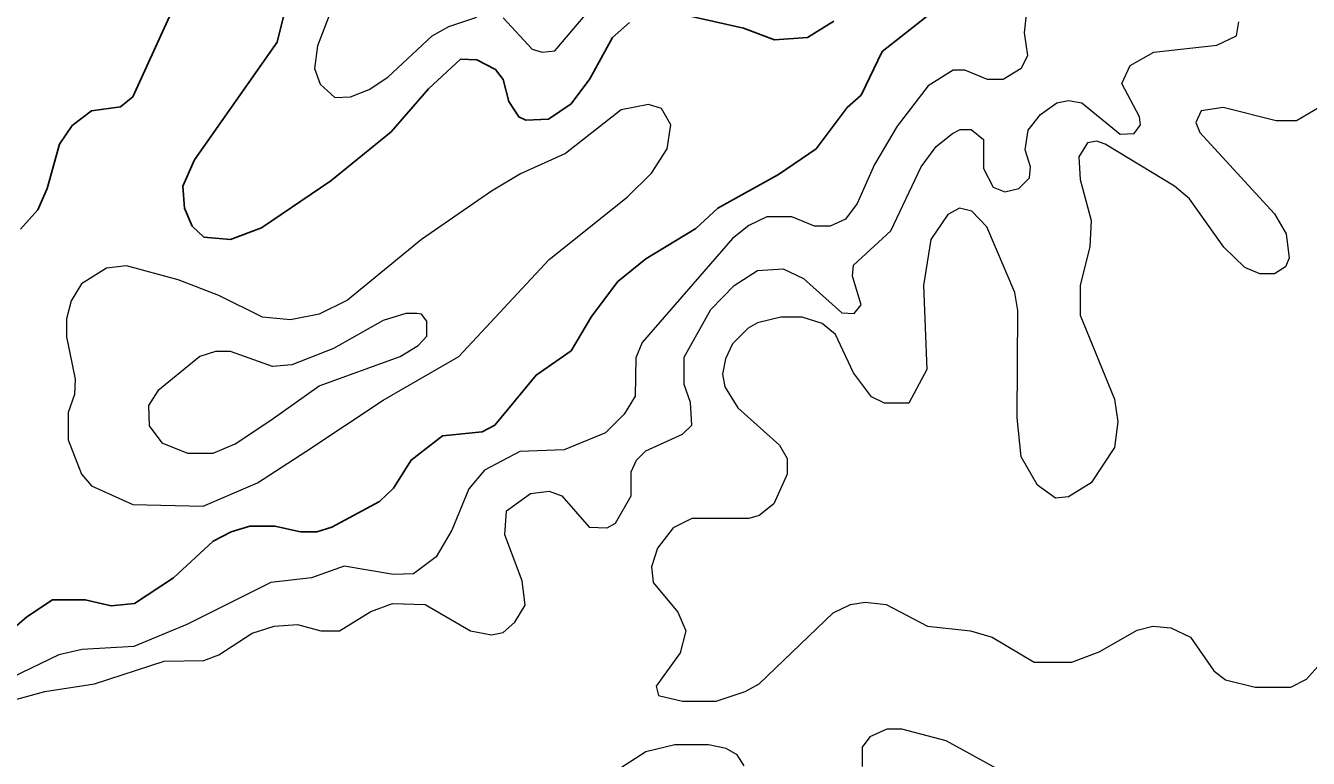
# Model space of a CAD drawing. Extents: x 577 to 602.9, y 7483.8 to 7511.6.
# Drawn here: x 596.121 to 597.429, y 7500.722 to 7501.469 of the extents above; entities that cross this region are included whole.
import ezdxf

# ---------------------------------------------------------------- set-up
doc = ezdxf.new("R2010")
doc.units = 0
doc.header["$LTSCALE"] = 0.032
doc.layers.add('1', color=7, linetype='Continuous', lineweight=25)
doc.layers.add('2', color=7, linetype='Continuous', lineweight=13)

msp = doc.modelspace()

# ---------------------------------------------------------------- linework, layer by layer
at = {"layer": '1'}
for points in [[(597.0633, 7501.4971), (596.995, 7501.443), (596.9735, 7501.3985), (596.9592, 7501.3858), (596.9274, 7501.3436), (596.8892, 7501.3174), (596.8272, 7501.2832), (596.8049, 7501.2625), (596.754, 7501.2315), (596.7254, 7501.2084), (596.6984, 7501.1727), (596.6777, 7501.1377), (596.6419, 7501.113), (596.5998, 7501.0621), (596.587, 7501.055), (596.5465, 7501.051), (596.5147, 7501.0263), (596.4964, 7500.9977), (596.4821, 7500.9842), (596.4336, 7500.958), (596.4185, 7500.9532), (596.4018, 7500.9532), (596.3755, 7500.9588), (596.3501, 7500.9588), (596.331, 7500.9532), (596.3127, 7500.9436), (596.2721, 7500.9063), (596.2324, 7500.88), (596.2085, 7500.8776), (596.1823, 7500.884), (596.1489, 7500.884), (596.1226, 7500.8665), (596.0885, 7500.8371)], [(596.1163, 7501.2617), (596.1338, 7501.2816), (596.1433, 7501.3031), (596.156, 7501.3484), (596.1688, 7501.3675), (596.1886, 7501.3826), (596.2181, 7501.3866), (596.2308, 7501.3969), (596.2682, 7501.4788)], [(596.3843, 7501.4788), (596.3779, 7501.4526), (596.2936, 7501.3325), (596.2817, 7501.3055), (596.2833, 7501.2832), (596.2912, 7501.2649), (596.3032, 7501.2538), (596.3302, 7501.2514), (596.362, 7501.2633), (596.4328, 7501.311), (596.494, 7501.3611), (596.5322, 7501.4048), (596.5648, 7501.4351), (596.5815, 7501.4343), (596.6005, 7501.4247), (596.6085, 7501.4144), (596.6141, 7501.3921), (596.6244, 7501.3762), (596.6316, 7501.373), (596.6546, 7501.3738), (596.6777, 7501.3897), (596.6968, 7501.4152), (596.7198, 7501.4573), (596.7373, 7501.4724)], [(596.793, 7501.4804), (596.8534, 7501.4669), (596.8852, 7501.4549), (596.9186, 7501.4573), (596.9457, 7501.474)]]:
    msp.add_lwpolyline(points, dxfattribs=at)
at = {"layer": '2'}
for points in [[(596.6085, 7501.4772), (596.6379, 7501.4454), (596.6483, 7501.4422), (596.661, 7501.4438), (596.7151, 7501.5074)], [(596.4383, 7501.4995), (596.4192, 7501.4486), (596.4161, 7501.4255), (596.4216, 7501.4096), (596.4367, 7501.3961), (596.4526, 7501.3969), (596.4717, 7501.4041), (596.4908, 7501.4168), (596.5361, 7501.4589), (596.5528, 7501.4685), (596.5815, 7501.478)], [(597.1421, 7501.4836), (597.1397, 7501.4621), (597.1429, 7501.439), (597.1365, 7501.4255), (597.1182, 7501.4144), (597.1023, 7501.4144), (597.0792, 7501.4239), (597.0673, 7501.4239), (597.0419, 7501.408), (597.0101, 7501.3667), (596.987, 7501.3277)], [(596.6204, 7500.8609), (596.6308, 7500.8784), (596.6276, 7500.9031), (596.6101, 7500.95), (596.6117, 7500.9747), (596.6363, 7500.9922), (596.6554, 7500.9945), (596.6681, 7500.9898), (596.696, 7500.958), (596.7143, 7500.9572), (596.723, 7500.9619), (596.7389, 7500.9898), (596.7389, 7501.0144), (596.7445, 7501.0263), (596.754, 7501.0359), (596.7914, 7501.0526), (596.8009, 7501.0621), (596.7993, 7501.0852), (596.793, 7501.1035), (596.793, 7501.1313), (596.82, 7501.1798), (596.8439, 7501.2045), (596.8677, 7501.2196), (596.894, 7501.2212), (596.9146, 7501.2116), (596.9536, 7501.1766), (596.9663, 7501.1758), (596.9735, 7501.1846), (596.9647, 7501.214), (596.9655, 7501.2251), (597.0037, 7501.2601), (597.0347, 7501.3253), (597.0498, 7501.346), (597.0665, 7501.3595), (597.0745, 7501.3635), (597.0856, 7501.3635), (597.0983, 7501.3532), (597.0983, 7501.3237), (597.1079, 7501.3047), (597.1198, 7501.2999), (597.1341, 7501.3031), (597.1452, 7501.3142), (597.146, 7501.3253), (597.1405, 7501.3428), (597.1437, 7501.3627), (597.1564, 7501.3786), (597.1731, 7501.3905), (597.185, 7501.3929), (597.1985, 7501.3905), (597.2375, 7501.3587), (597.2518, 7501.3595), (597.2582, 7501.3683), (597.2574, 7501.3762), (597.2391, 7501.4104), (597.2478, 7501.4287), (597.2717, 7501.4422), (597.3361, 7501.4494), (597.356, 7501.4589), (597.3584, 7501.4732)], [(597.4808, 7501.4096), (597.4172, 7501.3722), (597.3965, 7501.3722), (597.3424, 7501.3858), (597.3202, 7501.3826), (597.3146, 7501.3707), (597.3186, 7501.3603), (597.3949, 7501.2776), (597.4069, 7501.2569), (597.41, 7501.2323), (597.4061, 7501.2235), (597.3949, 7501.2164), (597.3798, 7501.2164), (597.3647, 7501.2228), (597.3432, 7501.2434), (597.3083, 7501.2927), (597.2931, 7501.3055), (597.2224, 7501.3484), (597.2136, 7501.3516), (597.2041, 7501.35), (597.1953, 7501.3357), (597.1969, 7501.3126), (597.2081, 7501.2705), (597.2065, 7501.2442), (597.1969, 7501.2045), (597.1969, 7501.1742), (597.2319, 7501.0884), (597.2351, 7501.0653), (597.2319, 7501.0391), (597.2081, 7501.0033), (597.185, 7500.989), (597.1715, 7500.9874), (597.1532, 7501.0009), (597.1365, 7501.0295), (597.1325, 7501.0693), (597.1333, 7501.179), (597.1301, 7501.1973), (597.1015, 7501.2641), (597.0864, 7501.28), (597.0737, 7501.2832), (597.0618, 7501.2768), (597.0443, 7501.2514), (597.0371, 7501.2045), (597.0403, 7501.1186), (597.022, 7501.0844), (596.9973, 7501.0844), (596.9838, 7501.0908), (596.9655, 7501.1154), (596.9472, 7501.1544), (596.9337, 7501.1655), (596.9131, 7501.1719), (596.8916, 7501.1719), (596.8677, 7501.1663), (596.8582, 7501.1607), (596.8423, 7501.1448), (596.8351, 7501.1297), (596.8319, 7501.1138), (596.8343, 7501.1011), (596.8478, 7501.0796), (596.89, 7501.0415), (596.8979, 7501.0279), (596.8979, 7501.012), (596.8844, 7500.9818), (596.8693, 7500.9699), (596.859, 7500.9667), (596.8009, 7500.9667), (596.7818, 7500.9572), (596.7659, 7500.9365), (596.7596, 7500.9174), (596.7612, 7500.9015), (596.7866, 7500.8713), (596.7946, 7500.8522), (596.789, 7500.8299), (596.7644, 7500.7957), (596.7667, 7500.7862), (596.7914, 7500.7806), (596.8256, 7500.7806), (596.855, 7500.7902), (596.8693, 7500.7981), (596.9449, 7500.8705)], [(596.987, 7501.3277), (596.9695, 7501.288), (596.9576, 7501.2721), (596.9417, 7501.2649), (596.9258, 7501.2649), (596.9027, 7501.2744), (596.8773, 7501.2744), (596.859, 7501.2657), (596.8423, 7501.2522), (596.75, 7501.1464), (596.7437, 7501.1305), (596.7429, 7501.0915), (596.7318, 7501.0733), (596.7127, 7501.0542), (596.6705, 7501.0367), (596.6252, 7501.0351), (596.5894, 7501.016), (596.5735, 7500.9969), (596.556, 7500.9548), (596.5401, 7500.9277), (596.5171, 7500.9102), (596.4964, 7500.9095), (596.4463, 7500.9182), (596.4129, 7500.9063), (596.3715, 7500.9015), (596.2857, 7500.8586), (596.2316, 7500.8363), (596.1791, 7500.8331), (596.1553, 7500.8276), (596.1075, 7500.8045)], [(596.1004, 7500.721), (596.0384, 7500.7345), (596.028, 7500.7456), (596.0352, 7500.7616), (596.1409, 7500.7902), (596.1918, 7500.7981), (596.2626, 7500.8212), (596.3032, 7500.822), (596.3183, 7500.8276), (596.3525, 7500.8498), (596.3747, 7500.857), (596.3986, 7500.8586), (596.4224, 7500.8522), (596.4415, 7500.8522), (596.4733, 7500.8721), (596.4956, 7500.88), (596.529, 7500.8792), (596.5751, 7500.8522), (596.5966, 7500.8482), (596.6085, 7500.8506), (596.6204, 7500.8609)], [(596.9449, 7500.8705), (596.9624, 7500.8792), (596.9775, 7500.8816), (596.9989, 7500.8792), (597.0411, 7500.857), (597.0848, 7500.8522), (597.1071, 7500.8458), (597.15, 7500.8204), (597.1882, 7500.8204), (597.216, 7500.8307), (597.255, 7500.853), (597.2709, 7500.857), (597.2892, 7500.8554), (597.3091, 7500.8458), (597.3329, 7500.8116), (597.3448, 7500.8021), (597.3751, 7500.7949), (597.4116, 7500.7949), (597.4275, 7500.8029), (597.4737, 7500.8546)], [(597.15, 7500.6908), (597.0602, 7500.7401), (597.0148, 7500.752), (596.9997, 7500.752), (596.9822, 7500.7441), (596.9743, 7500.7337), (596.9743, 7500.7138)], [(596.8542, 7500.7146), (596.8471, 7500.7258), (596.8359, 7500.7321), (596.8176, 7500.7361), (596.7834, 7500.7361), (596.754, 7500.7289), (596.7222, 7500.7083)]]:
    msp.add_lwpolyline(points, dxfattribs=at)
for points in [[(596.4073, 7501.0351), (596.486, 7501.0876), (596.5632, 7501.1321), (596.6554, 7501.2307), (596.7349, 7501.2943), (596.7596, 7501.319), (596.7755, 7501.3436), (596.7795, 7501.3683), (596.7699, 7501.385), (596.7564, 7501.3889), (596.7286, 7501.3834), (596.6721, 7501.3388), (596.626, 7501.3182), (596.5966, 7501.3007), (596.525, 7501.2514), (596.4495, 7501.1894), (596.4208, 7501.175), (596.3914, 7501.1695), (596.3628, 7501.1719), (596.3183, 7501.1941), (596.2769, 7501.21), (596.2244, 7501.2243), (596.2038, 7501.222), (596.1783, 7501.2061), (596.168, 7501.1886), (596.1632, 7501.1703), (596.1632, 7501.152), (596.1719, 7501.109), (596.1712, 7501.0931), (596.1648, 7501.0749), (596.1648, 7501.047), (596.1783, 7501.012), (596.1886, 7501.0001), (596.2308, 7500.981), (596.3024, 7500.9794), (596.358, 7501.0033)], [(596.3715, 7501.0669), (596.4208, 7501.1019), (596.5035, 7501.1321), (596.5218, 7501.1432), (596.5306, 7501.1528), (596.5306, 7501.1679), (596.525, 7501.175), (596.5202, 7501.1758), (596.5091, 7501.1758), (596.486, 7501.1687), (596.4352, 7501.1401), (596.393, 7501.1234), (596.3731, 7501.1218), (596.3302, 7501.1369), (596.3151, 7501.1369), (596.2992, 7501.1321), (596.2562, 7501.0971), (596.2467, 7501.082), (596.2475, 7501.0613), (596.2602, 7501.0438), (596.2865, 7501.0335), (596.3127, 7501.0335), (596.335, 7501.043)]]:
    msp.add_lwpolyline(points, close=True, dxfattribs=at)

doc.saveas('drawing.dxf')
